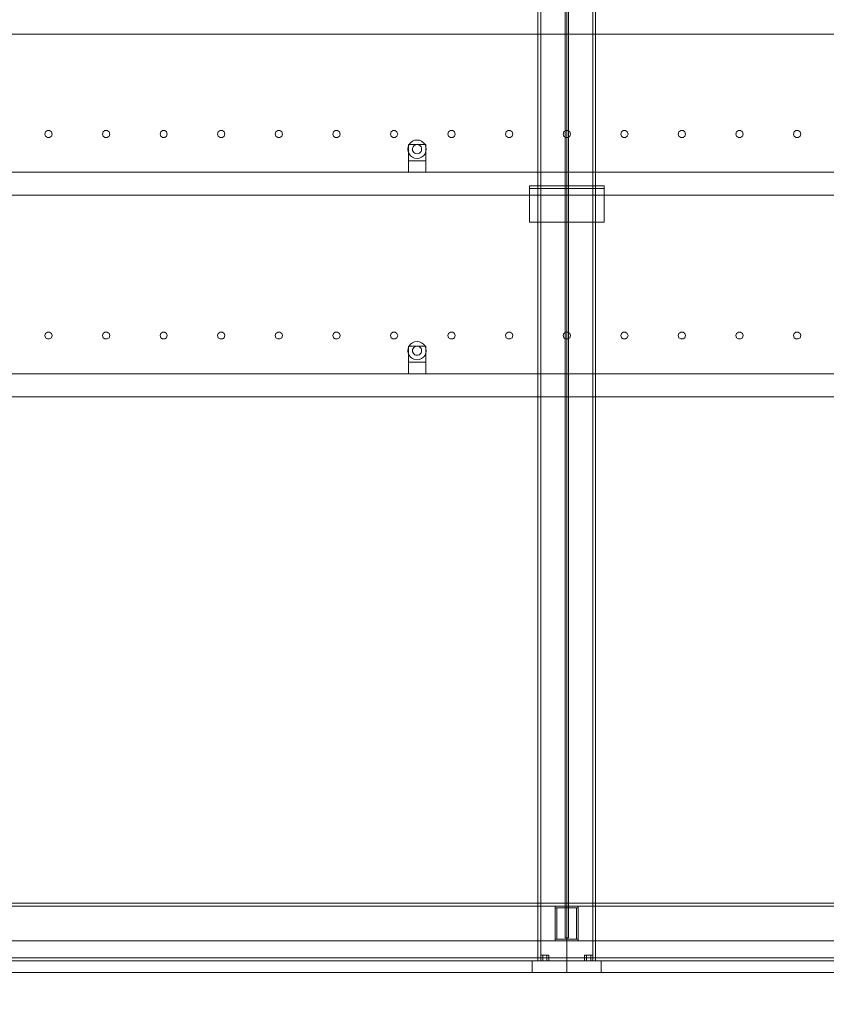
# Model space of a CAD drawing. Header units: millimetres. Extents: x -2233 to 61924, y -68080 to 6847.
# Tile 1000 of 1056: x 48511 to 49912, y -55 to 1655. Entities that reach past the tile are written whole.
import ezdxf

# ---------------------------------------------------------------- set-up
doc = ezdxf.new("R2010")
doc.units = ezdxf.units.MM
for name, color, linetype, lineweight in [('COTAS_O', 1, 'Continuous', 0), ('COTAS_P', 1, 'Continuous', 0), ('lateral_secador', 7, 'Continuous', 0)]:
    doc.layers.add(name, color=color, linetype=linetype, lineweight=lineweight)
doc.dimstyles.new('R19_100', dxfattribs={"dimtxt": 250, "dimasz": 150, "dimexe": 150, "dimexo": 80, "dimgap": 100, "dimtad": 1, "dimtih": 1, "dimtoh": 1, "dimdsep": 46, "dimcen": 0.09, "dimadec": 0, "dimazin": 0, "dimtfac": 1, "dimtdec": 4, "dimtofl": 0, "dimtmove": 0, "dimatfit": 3, "dimfxl": 1, "dimtolj": 1, "dimtzin": 0, "dimarcsym": 0})

# ---------------------------------------------------------------- blocks, each defined once
blk = doc.blocks.new('DIM_R28_29')
at = {"layer": 'COTAS_O'}
for p, q in [((40461.1, 0), (40461.1, -900)), ((60461.1, 0), (60461.1, -900)), ((40461.1, -900), (40611.1, -855)), ((60461.1, -900), (60311.1, -855)), ((40461.1, -900), (60461.1, -900)), ((40461.1, -900), (40611.1, -945)), ((60461.1, -900), (60311.1, -945))]:
    blk.add_line(p, q, dxfattribs=at)
blk.add_text('20000 O', height=250, dxfattribs=at).set_placement((50461.1, -800))
blk = doc.blocks.new('DIM_R28_33')
at = {"layer": 'COTAS_P'}
for p, q in [((112.7, 0), (112.7, -2500)), ((61924.1, 0), (61924.1, -2500)), ((112.7, -2500), (262.7, -2455)), ((61924.1, -2500), (61774.1, -2455)), ((112.7, -2500), (61924.1, -2500)), ((112.7, -2500), (262.7, -2545)), ((61924.1, -2500), (61774.1, -2545))]:
    blk.add_line(p, q, dxfattribs=at)
blk.add_text('61811.43 P', height=250, dxfattribs=at).set_placement((31018.4, -2400))

msp = doc.modelspace()

# ---------------------------------------------------------------- linework, layer by layer
at = {"layer": 'lateral_secador'}
for p, q in [((49411.134, 2925), (49411.134, 20)), ((49416.134, 20), (49416.134, 2925)), ((49458.134, 2925), (49458.134, 60)), ((49461.134, 0), (49461.134, 2925)), ((49464.134, 60), (49464.134, 2925)), ((49506.134, 2925), (49506.134, 20)), ((49511.134, 20), (49511.134, 2925)), ((40811.134, 1630), (60111.134, 1630)), ((48555.997, 1460.082), (48554.784, 1456.35)), ((48554.784, 1456.35), (48555.997, 1452.618)), ((48559.172, 1462.389), (48555.997, 1460.082)), ((48563.096, 1462.389), (48559.172, 1462.389)), ((48566.271, 1460.082), (48563.096, 1462.389)), ((48567.484, 1456.35), (48566.271, 1460.082)), ((48566.271, 1452.618), (48567.484, 1456.35)), ((48655.997, 1460.082), (48654.784, 1456.35)), ((48654.784, 1456.35), (48655.997, 1452.618)), ((48659.172, 1462.389), (48655.997, 1460.082)), ((48663.096, 1462.389), (48659.172, 1462.389)), ((48666.271, 1460.082), (48663.096, 1462.389)), ((48667.484, 1456.35), (48666.271, 1460.082)), ((48666.271, 1452.618), (48667.484, 1456.35)), ((48755.997, 1460.082), (48754.784, 1456.35)), ((48754.784, 1456.35), (48755.997, 1452.618)), ((48759.172, 1462.389), (48755.997, 1460.082)), ((48763.096, 1462.389), (48759.172, 1462.389)), ((48766.271, 1460.082), (48763.096, 1462.389)), ((48767.484, 1456.35), (48766.271, 1460.082)), ((48766.271, 1452.618), (48767.484, 1456.35)), ((48855.997, 1460.082), (48854.784, 1456.35)), ((48854.784, 1456.35), (48855.997, 1452.618)), ((48859.172, 1462.389), (48855.997, 1460.082)), ((48863.096, 1462.389), (48859.172, 1462.389)), ((48866.271, 1460.082), (48863.096, 1462.389)), ((48867.484, 1456.35), (48866.271, 1460.082)), ((48866.271, 1452.618), (48867.484, 1456.35)), ((48955.997, 1460.082), (48954.784, 1456.35)), ((48954.784, 1456.35), (48955.997, 1452.618)), ((48959.172, 1462.389), (48955.997, 1460.082)), ((48963.096, 1462.389), (48959.172, 1462.389)), ((48966.271, 1460.082), (48963.096, 1462.389)), ((48967.484, 1456.35), (48966.271, 1460.082)), ((48966.271, 1452.618), (48967.484, 1456.35)), ((49055.997, 1460.082), (49054.784, 1456.35)), ((49054.784, 1456.35), (49055.997, 1452.618)), ((49059.172, 1462.389), (49055.997, 1460.082)), ((49063.096, 1462.389), (49059.172, 1462.389)), ((49066.271, 1460.082), (49063.096, 1462.389)), ((49067.484, 1456.35), (49066.271, 1460.082)), ((49066.271, 1452.618), (49067.484, 1456.35)), ((49155.997, 1460.082), (49154.784, 1456.35)), ((49154.784, 1456.35), (49155.997, 1452.618)), ((49159.172, 1462.389), (49155.997, 1460.082)), ((49163.096, 1462.389), (49159.172, 1462.389)), ((49166.271, 1460.082), (49163.096, 1462.389)), ((49167.484, 1456.35), (49166.271, 1460.082)), ((49166.271, 1452.618), (49167.484, 1456.35)), ((49255.997, 1460.082), (49254.784, 1456.35)), ((49254.784, 1456.35), (49255.997, 1452.618)), ((49259.172, 1462.389), (49255.997, 1460.082)), ((49263.096, 1462.389), (49259.172, 1462.389)), ((49266.271, 1460.082), (49263.096, 1462.389)), ((49267.484, 1456.35), (49266.271, 1460.082)), ((49266.271, 1452.618), (49267.484, 1456.35)), ((49355.997, 1460.082), (49354.784, 1456.35)), ((49354.784, 1456.35), (49355.997, 1452.618)), ((49359.172, 1462.389), (49355.997, 1460.082)), ((49363.096, 1462.389), (49359.172, 1462.389)), ((49366.271, 1460.082), (49363.096, 1462.389)), ((49367.484, 1456.35), (49366.271, 1460.082)), ((49366.271, 1452.618), (49367.484, 1456.35)), ((49455.997, 1460.082), (49454.784, 1456.35)), ((49454.784, 1456.35), (49455.997, 1452.618)), ((49459.172, 1462.389), (49455.997, 1460.082)), ((49463.096, 1462.389), (49459.172, 1462.389)), ((49466.271, 1460.082), (49463.096, 1462.389)), ((49467.484, 1456.35), (49466.271, 1460.082)), ((49466.271, 1452.618), (49467.484, 1456.35)), ((49555.997, 1460.082), (49554.784, 1456.35)), ((49554.784, 1456.35), (49555.997, 1452.618)), ((49559.172, 1462.389), (49555.997, 1460.082)), ((49563.096, 1462.389), (49559.172, 1462.389)), ((49566.271, 1460.082), (49563.096, 1462.389)), ((49567.484, 1456.35), (49566.271, 1460.082)), ((49566.271, 1452.618), (49567.484, 1456.35)), ((49655.997, 1460.082), (49654.784, 1456.35)), ((49654.784, 1456.35), (49655.997, 1452.618)), ((49659.172, 1462.389), (49655.997, 1460.082)), ((49663.096, 1462.389), (49659.172, 1462.389)), ((49666.271, 1460.082), (49663.096, 1462.389)), ((49667.484, 1456.35), (49666.271, 1460.082)), ((49666.271, 1452.618), (49667.484, 1456.35)), ((49755.997, 1460.082), (49754.784, 1456.35)), ((49754.784, 1456.35), (49755.997, 1452.618)), ((49759.172, 1462.389), (49755.997, 1460.082)), ((49763.096, 1462.389), (49759.172, 1462.389)), ((49766.271, 1460.082), (49763.096, 1462.389)), ((49767.484, 1456.35), (49766.271, 1460.082)), ((49766.271, 1452.618), (49767.484, 1456.35)), ((49855.997, 1460.082), (49854.784, 1456.35)), ((49854.784, 1456.35), (49855.997, 1452.618)), ((49859.172, 1462.389), (49855.997, 1460.082)), ((49863.096, 1462.389), (49859.172, 1462.389)), ((49866.271, 1460.082), (49863.096, 1462.389)), ((49867.484, 1456.35), (49866.271, 1460.082)), ((49866.271, 1452.618), (49867.484, 1456.35)), ((48555.997, 1452.618), (48559.172, 1450.311)), ((48559.172, 1450.311), (48563.096, 1450.311)), ((48563.096, 1450.311), (48566.271, 1452.618)), ((48655.997, 1452.618), (48659.172, 1450.311)), ((48659.172, 1450.311), (48663.096, 1450.311)), ((48663.096, 1450.311), (48666.271, 1452.618)), ((48755.997, 1452.618), (48759.172, 1450.311)), ((48759.172, 1450.311), (48763.096, 1450.311)), ((48763.096, 1450.311), (48766.271, 1452.618)), ((48855.997, 1452.618), (48859.172, 1450.311)), ((48859.172, 1450.311), (48863.096, 1450.311)), ((48863.096, 1450.311), (48866.271, 1452.618)), ((48955.997, 1452.618), (48959.172, 1450.311)), ((48959.172, 1450.311), (48963.096, 1450.311)), ((48963.096, 1450.311), (48966.271, 1452.618)), ((49055.997, 1452.618), (49059.172, 1450.311)), ((49059.172, 1450.311), (49063.096, 1450.311)), ((49063.096, 1450.311), (49066.271, 1452.618)), ((49155.997, 1452.618), (49159.172, 1450.311)), ((49159.172, 1450.311), (49163.096, 1450.311)), ((49163.096, 1450.311), (49166.271, 1452.618)), ((49187.277, 1438), (49185.679, 1434.141)), ((49186.134, 1438), (49216.134, 1438)), ((49186.134, 1438), (49186.134, 1410)), ((49189.82, 1441.314), (49187.277, 1438)), ((49193.134, 1443.856), (49189.82, 1441.314)), ((49196.993, 1445.455), (49193.134, 1443.856)), ((49197.134, 1436.928), (49195.477, 1435.657)), ((49201.134, 1446), (49196.993, 1445.455)), ((49199.063, 1437.727), (49197.134, 1436.928)), ((49201.134, 1438), (49199.063, 1437.727)), ((49205.275, 1445.455), (49201.134, 1446)), ((49203.204, 1437.727), (49201.134, 1438)), ((49205.134, 1436.928), (49203.204, 1437.727)), ((49206.791, 1435.657), (49205.134, 1436.928)), ((49209.134, 1443.856), (49205.275, 1445.455)), ((49212.448, 1441.314), (49209.134, 1443.856)), ((49214.99, 1438), (49212.448, 1441.314)), ((49216.589, 1434.141), (49214.99, 1438)), ((49216.134, 1410), (49216.134, 1438)), ((49255.997, 1452.618), (49259.172, 1450.311)), ((49259.172, 1450.311), (49263.096, 1450.311)), ((49263.096, 1450.311), (49266.271, 1452.618)), ((49355.997, 1452.618), (49359.172, 1450.311)), ((49359.172, 1450.311), (49363.096, 1450.311)), ((49363.096, 1450.311), (49366.271, 1452.618)), ((49455.997, 1452.618), (49459.172, 1450.311)), ((49459.172, 1450.311), (49463.096, 1450.311)), ((49463.096, 1450.311), (49466.271, 1452.618)), ((49555.997, 1452.618), (49559.172, 1450.311)), ((49559.172, 1450.311), (49563.096, 1450.311)), ((49563.096, 1450.311), (49566.271, 1452.618)), ((49655.997, 1452.618), (49659.172, 1450.311)), ((49659.172, 1450.311), (49663.096, 1450.311)), ((49663.096, 1450.311), (49666.271, 1452.618)), ((49755.997, 1452.618), (49759.172, 1450.311)), ((49759.172, 1450.311), (49763.096, 1450.311)), ((49763.096, 1450.311), (49766.271, 1452.618)), ((49855.997, 1452.618), (49859.172, 1450.311)), ((49859.172, 1450.311), (49863.096, 1450.311)), ((49863.096, 1450.311), (49866.271, 1452.618)), ((49185.679, 1434.141), (49185.134, 1430)), ((49185.134, 1430), (49185.679, 1425.859)), ((49185.679, 1425.859), (49187.277, 1422)), ((49187.277, 1422), (49189.82, 1418.686)), ((49193.406, 1432.071), (49193.134, 1430)), ((49193.134, 1430), (49193.406, 1427.929)), ((49194.206, 1434), (49193.406, 1432.071)), ((49193.406, 1427.929), (49194.206, 1426)), ((49195.477, 1435.657), (49194.206, 1434)), ((49194.206, 1426), (49195.477, 1424.343)), ((49195.477, 1424.343), (49197.134, 1423.072)), ((49197.134, 1423.072), (49199.063, 1422.273)), ((49199.063, 1422.273), (49201.134, 1422)), ((49201.134, 1422), (49203.204, 1422.273)), ((49203.204, 1422.273), (49205.134, 1423.072)), ((49205.134, 1423.072), (49206.791, 1424.343)), ((49208.062, 1434), (49206.791, 1435.657)), ((49206.791, 1424.343), (49208.062, 1426)), ((49208.861, 1432.071), (49208.062, 1434)), ((49208.062, 1426), (49208.861, 1427.929)), ((49209.134, 1430), (49208.861, 1432.071)), ((49208.861, 1427.929), (49209.134, 1430)), ((49212.448, 1418.686), (49214.99, 1422)), ((49214.99, 1422), (49216.589, 1425.859)), ((49217.134, 1430), (49216.589, 1434.141)), ((49216.589, 1425.859), (49217.134, 1430)), ((49186.134, 1410), (49216.134, 1410)), ((49186.134, 1410), (49186.134, 1390)), ((49189.82, 1418.686), (49193.134, 1416.144)), ((49193.134, 1416.144), (49196.993, 1414.545)), ((49196.993, 1414.545), (49201.134, 1414)), ((49201.134, 1414), (49205.275, 1414.545)), ((49205.275, 1414.545), (49209.134, 1416.144)), ((49209.134, 1416.144), (49212.448, 1418.686)), ((49216.134, 1390), (49216.134, 1410)), ((40811.134, 1390), (60111.134, 1390)), ((49186.134, 1390), (49216.134, 1390)), ((49396.134, 1366.5), (49526.134, 1366.5)), ((49396.134, 1366.5), (49396.134, 1303.5)), ((49396.134, 1366.5), (49396.134, 1361.5)), ((49396.134, 1361.5), (49526.134, 1361.5)), ((49526.134, 1303.5), (49526.134, 1366.5)), ((49526.134, 1361.5), (49526.134, 1366.5)), ((40811.134, 1350), (60111.134, 1350)), ((49396.134, 1303.5), (49526.134, 1303.5)), ((48559.172, 1112.389), (48555.997, 1110.082)), ((48563.096, 1112.389), (48559.172, 1112.389)), ((48566.271, 1110.082), (48563.096, 1112.389)), ((48659.172, 1112.389), (48655.997, 1110.082)), ((48663.096, 1112.389), (48659.172, 1112.389)), ((48666.271, 1110.082), (48663.096, 1112.389)), ((48759.172, 1112.389), (48755.997, 1110.082)), ((48763.096, 1112.389), (48759.172, 1112.389)), ((48766.271, 1110.082), (48763.096, 1112.389)), ((48859.172, 1112.389), (48855.997, 1110.082)), ((48863.096, 1112.389), (48859.172, 1112.389)), ((48866.271, 1110.082), (48863.096, 1112.389)), ((48959.172, 1112.389), (48955.997, 1110.082)), ((48963.096, 1112.389), (48959.172, 1112.389)), ((48966.271, 1110.082), (48963.096, 1112.389)), ((49059.172, 1112.389), (49055.997, 1110.082)), ((49063.096, 1112.389), (49059.172, 1112.389)), ((49066.271, 1110.082), (49063.096, 1112.389)), ((49159.172, 1112.389), (49155.997, 1110.082)), ((49163.096, 1112.389), (49159.172, 1112.389)), ((49166.271, 1110.082), (49163.096, 1112.389)), ((49259.172, 1112.389), (49255.997, 1110.082)), ((49263.096, 1112.389), (49259.172, 1112.389)), ((49266.271, 1110.082), (49263.096, 1112.389)), ((49359.172, 1112.389), (49355.997, 1110.082)), ((49363.096, 1112.389), (49359.172, 1112.389)), ((49366.271, 1110.082), (49363.096, 1112.389)), ((49459.172, 1112.389), (49455.997, 1110.082)), ((49463.096, 1112.389), (49459.172, 1112.389)), ((49466.271, 1110.082), (49463.096, 1112.389)), ((49559.172, 1112.389), (49555.997, 1110.082)), ((49563.096, 1112.389), (49559.172, 1112.389)), ((49566.271, 1110.082), (49563.096, 1112.389)), ((49659.172, 1112.389), (49655.997, 1110.082)), ((49663.096, 1112.389), (49659.172, 1112.389)), ((49666.271, 1110.082), (49663.096, 1112.389)), ((49759.172, 1112.389), (49755.997, 1110.082)), ((49763.096, 1112.389), (49759.172, 1112.389)), ((49766.271, 1110.082), (49763.096, 1112.389)), ((49859.172, 1112.389), (49855.997, 1110.082)), ((49863.096, 1112.389), (49859.172, 1112.389)), ((49866.271, 1110.082), (49863.096, 1112.389)), ((48555.997, 1110.082), (48554.784, 1106.35)), ((48554.784, 1106.35), (48555.997, 1102.618)), ((48555.997, 1102.618), (48559.172, 1100.311)), ((48559.172, 1100.311), (48563.096, 1100.311)), ((48563.096, 1100.311), (48566.271, 1102.618)), ((48567.484, 1106.35), (48566.271, 1110.082)), ((48566.271, 1102.618), (48567.484, 1106.35)), ((48655.997, 1110.082), (48654.784, 1106.35)), ((48654.784, 1106.35), (48655.997, 1102.618)), ((48655.997, 1102.618), (48659.172, 1100.311)), ((48659.172, 1100.311), (48663.096, 1100.311)), ((48663.096, 1100.311), (48666.271, 1102.618)), ((48667.484, 1106.35), (48666.271, 1110.082)), ((48666.271, 1102.618), (48667.484, 1106.35)), ((48755.997, 1110.082), (48754.784, 1106.35)), ((48754.784, 1106.35), (48755.997, 1102.618)), ((48755.997, 1102.618), (48759.172, 1100.311)), ((48759.172, 1100.311), (48763.096, 1100.311)), ((48763.096, 1100.311), (48766.271, 1102.618)), ((48767.484, 1106.35), (48766.271, 1110.082)), ((48766.271, 1102.618), (48767.484, 1106.35)), ((48855.997, 1110.082), (48854.784, 1106.35)), ((48854.784, 1106.35), (48855.997, 1102.618)), ((48855.997, 1102.618), (48859.172, 1100.311)), ((48859.172, 1100.311), (48863.096, 1100.311)), ((48863.096, 1100.311), (48866.271, 1102.618)), ((48867.484, 1106.35), (48866.271, 1110.082)), ((48866.271, 1102.618), (48867.484, 1106.35)), ((48955.997, 1110.082), (48954.784, 1106.35)), ((48954.784, 1106.35), (48955.997, 1102.618)), ((48955.997, 1102.618), (48959.172, 1100.311)), ((48959.172, 1100.311), (48963.096, 1100.311)), ((48963.096, 1100.311), (48966.271, 1102.618)), ((48967.484, 1106.35), (48966.271, 1110.082)), ((48966.271, 1102.618), (48967.484, 1106.35)), ((49055.997, 1110.082), (49054.784, 1106.35)), ((49054.784, 1106.35), (49055.997, 1102.618)), ((49055.997, 1102.618), (49059.172, 1100.311)), ((49059.172, 1100.311), (49063.096, 1100.311)), ((49063.096, 1100.311), (49066.271, 1102.618)), ((49067.484, 1106.35), (49066.271, 1110.082)), ((49066.271, 1102.618), (49067.484, 1106.35)), ((49155.997, 1110.082), (49154.784, 1106.35)), ((49154.784, 1106.35), (49155.997, 1102.618)), ((49155.997, 1102.618), (49159.172, 1100.311)), ((49159.172, 1100.311), (49163.096, 1100.311)), ((49163.096, 1100.311), (49166.271, 1102.618)), ((49167.484, 1106.35), (49166.271, 1110.082)), ((49166.271, 1102.618), (49167.484, 1106.35)), ((49196.993, 1095.455), (49193.134, 1093.856)), ((49201.134, 1096), (49196.993, 1095.455)), ((49205.275, 1095.455), (49201.134, 1096)), ((49209.134, 1093.856), (49205.275, 1095.455)), ((49255.997, 1110.082), (49254.784, 1106.35)), ((49254.784, 1106.35), (49255.997, 1102.618)), ((49255.997, 1102.618), (49259.172, 1100.311)), ((49259.172, 1100.311), (49263.096, 1100.311)), ((49263.096, 1100.311), (49266.271, 1102.618)), ((49267.484, 1106.35), (49266.271, 1110.082)), ((49266.271, 1102.618), (49267.484, 1106.35)), ((49355.997, 1110.082), (49354.784, 1106.35)), ((49354.784, 1106.35), (49355.997, 1102.618)), ((49355.997, 1102.618), (49359.172, 1100.311)), ((49359.172, 1100.311), (49363.096, 1100.311)), ((49363.096, 1100.311), (49366.271, 1102.618)), ((49367.484, 1106.35), (49366.271, 1110.082)), ((49366.271, 1102.618), (49367.484, 1106.35)), ((49455.997, 1110.082), (49454.784, 1106.35)), ((49454.784, 1106.35), (49455.997, 1102.618)), ((49455.997, 1102.618), (49459.172, 1100.311)), ((49459.172, 1100.311), (49463.096, 1100.311)), ((49463.096, 1100.311), (49466.271, 1102.618)), ((49467.484, 1106.35), (49466.271, 1110.082)), ((49466.271, 1102.618), (49467.484, 1106.35)), ((49555.997, 1110.082), (49554.784, 1106.35)), ((49554.784, 1106.35), (49555.997, 1102.618)), ((49555.997, 1102.618), (49559.172, 1100.311)), ((49559.172, 1100.311), (49563.096, 1100.311)), ((49563.096, 1100.311), (49566.271, 1102.618)), ((49567.484, 1106.35), (49566.271, 1110.082)), ((49566.271, 1102.618), (49567.484, 1106.35)), ((49655.997, 1110.082), (49654.784, 1106.35)), ((49654.784, 1106.35), (49655.997, 1102.618)), ((49655.997, 1102.618), (49659.172, 1100.311)), ((49659.172, 1100.311), (49663.096, 1100.311)), ((49663.096, 1100.311), (49666.271, 1102.618)), ((49667.484, 1106.35), (49666.271, 1110.082)), ((49666.271, 1102.618), (49667.484, 1106.35)), ((49755.997, 1110.082), (49754.784, 1106.35)), ((49754.784, 1106.35), (49755.997, 1102.618)), ((49755.997, 1102.618), (49759.172, 1100.311)), ((49759.172, 1100.311), (49763.096, 1100.311)), ((49763.096, 1100.311), (49766.271, 1102.618)), ((49767.484, 1106.35), (49766.271, 1110.082)), ((49766.271, 1102.618), (49767.484, 1106.35)), ((49855.997, 1110.082), (49854.784, 1106.35)), ((49854.784, 1106.35), (49855.997, 1102.618)), ((49855.997, 1102.618), (49859.172, 1100.311)), ((49859.172, 1100.311), (49863.096, 1100.311)), ((49863.096, 1100.311), (49866.271, 1102.618)), ((49867.484, 1106.35), (49866.271, 1110.082)), ((49866.271, 1102.618), (49867.484, 1106.35)), ((49185.679, 1084.141), (49185.134, 1080)), ((49185.134, 1080), (49185.679, 1075.859)), ((49187.277, 1088), (49185.679, 1084.141)), ((49186.134, 1088), (49216.134, 1088)), ((49186.134, 1088), (49186.134, 1060)), ((49189.82, 1091.314), (49187.277, 1088)), ((49193.134, 1093.856), (49189.82, 1091.314)), ((49193.406, 1082.071), (49193.134, 1080)), ((49193.134, 1080), (49193.406, 1077.929)), ((49194.206, 1084), (49193.406, 1082.071)), ((49193.406, 1077.929), (49194.206, 1076)), ((49195.477, 1085.657), (49194.206, 1084)), ((49197.134, 1086.928), (49195.477, 1085.657)), ((49199.063, 1087.727), (49197.134, 1086.928)), ((49201.134, 1088), (49199.063, 1087.727)), ((49203.204, 1087.727), (49201.134, 1088)), ((49205.134, 1086.928), (49203.204, 1087.727)), ((49206.791, 1085.657), (49205.134, 1086.928)), ((49208.062, 1084), (49206.791, 1085.657)), ((49208.861, 1082.071), (49208.062, 1084)), ((49208.062, 1076), (49208.861, 1077.929)), ((49209.134, 1080), (49208.861, 1082.071)), ((49208.861, 1077.929), (49209.134, 1080)), ((49212.448, 1091.314), (49209.134, 1093.856)), ((49214.99, 1088), (49212.448, 1091.314)), ((49216.589, 1084.141), (49214.99, 1088)), ((49216.134, 1060), (49216.134, 1088)), ((49217.134, 1080), (49216.589, 1084.141)), ((49216.589, 1075.859), (49217.134, 1080)), ((49185.679, 1075.859), (49187.277, 1072)), ((49187.277, 1072), (49189.82, 1068.686)), ((49189.82, 1068.686), (49193.134, 1066.144)), ((49193.134, 1066.144), (49196.993, 1064.545)), ((49194.206, 1076), (49195.477, 1074.343)), ((49195.477, 1074.343), (49197.134, 1073.072)), ((49196.993, 1064.545), (49201.134, 1064)), ((49197.134, 1073.072), (49199.063, 1072.273)), ((49199.063, 1072.273), (49201.134, 1072)), ((49201.134, 1072), (49203.204, 1072.273)), ((49201.134, 1064), (49205.275, 1064.545)), ((49203.204, 1072.273), (49205.134, 1073.072)), ((49205.134, 1073.072), (49206.791, 1074.343)), ((49205.275, 1064.545), (49209.134, 1066.144)), ((49206.791, 1074.343), (49208.062, 1076)), ((49209.134, 1066.144), (49212.448, 1068.686)), ((49212.448, 1068.686), (49214.99, 1072)), ((49214.99, 1072), (49216.589, 1075.859)), ((49186.134, 1060), (49216.134, 1060)), ((49186.134, 1060), (49186.134, 1040)), ((49216.134, 1040), (49216.134, 1060)), ((40811.134, 1040), (60111.134, 1040)), ((49186.134, 1040), (49216.134, 1040)), ((40811.134, 1000), (60111.134, 1000)), ((40461.134, 120), (60461.134, 120)), ((40461.134, 115), (60461.134, 115)), ((49441.134, 115), (49481.134, 115)), ((49441.134, 115), (49441.134, 112)), ((49441.134, 112), (49481.134, 112)), ((49441.134, 112), (49444.134, 112)), ((49441.134, 112), (49441.134, 58)), ((49444.134, 58), (49444.134, 112)), ((49478.134, 112), (49481.134, 112)), ((49478.134, 112), (49478.134, 58)), ((49481.134, 112), (49481.134, 115)), ((49481.134, 58), (49481.134, 112)), ((40461.134, 55), (60461.134, 55)), ((49441.134, 58), (49481.134, 58)), ((49441.134, 58), (49441.134, 55)), ((49441.134, 58), (49444.134, 58)), ((49441.134, 55), (49481.134, 55)), ((49458.134, 60), (49464.134, 60)), ((49478.134, 58), (49481.134, 58)), ((49481.134, 55), (49481.134, 58)), ((40461.134, 25), (60461.134, 25)), ((40461.134, 20), (60461.134, 20)), ((49401.134, 20), (49521.134, 20)), ((49401.134, 20), (49401.134, 0)), ((49411.134, 20), (49511.134, 20)), ((49411.134, 20), (49416.134, 20)), ((49419.634, 30), (49416.134, 30)), ((49416.134, 20), (49416.134, 30)), ((49419.634, 20), (49416.134, 20)), ((49426.634, 30), (49419.634, 30)), ((49419.634, 20), (49419.634, 30)), ((49426.634, 20), (49419.634, 20)), ((49430.134, 30), (49426.634, 30)), ((49426.634, 20), (49426.634, 30)), ((49426.634, 20), (49430.134, 20)), ((49430.134, 30), (49430.134, 20)), ((49495.634, 30), (49492.134, 30)), ((49492.134, 20), (49492.134, 30)), ((49495.634, 20), (49492.134, 20)), ((49502.634, 30), (49495.634, 30)), ((49495.634, 20), (49495.634, 30)), ((49502.634, 20), (49495.634, 20)), ((49506.134, 30), (49502.634, 30)), ((49502.634, 20), (49502.634, 30)), ((49502.634, 20), (49506.134, 20)), ((49506.134, 30), (49506.134, 20)), ((49506.134, 20), (49511.134, 20)), ((49521.134, 0), (49521.134, 20)), ((40461.134, 0), (60461.134, 0)), ((48461.134, 0), (49461.134, 0)), ((49401.134, 0), (49521.134, 0)), ((49461.134, 0), (50236.134, 0))]:
    msp.add_line(p, q, dxfattribs=at)

# ---------------------------------------------------------------- dimensions: what is measured, and where the dimension line sits
at = {"layer": 'COTAS_O'}
dim = msp.add_aligned_dim(p1=(40461.134, 0), p2=(60461.134, 0), distance=-900, text='<> O', dimstyle='R19_100', dxfattribs=at)
dim.commit()
dim.dimension.update_dxf_attribs({"geometry": 'DIM_R28_29', "text_midpoint": (50461.134, -900)})
at = {"layer": 'COTAS_P'}
dim = msp.add_aligned_dim(p1=(112.7, 0), p2=(61924.134, 0), distance=-2500, text='<> P', dimstyle='R19_100', dxfattribs=at)
dim.commit()
dim.dimension.update_dxf_attribs({"geometry": 'DIM_R28_33', "text_midpoint": (31018.417, -2500)})

doc.saveas('drawing.dxf')
